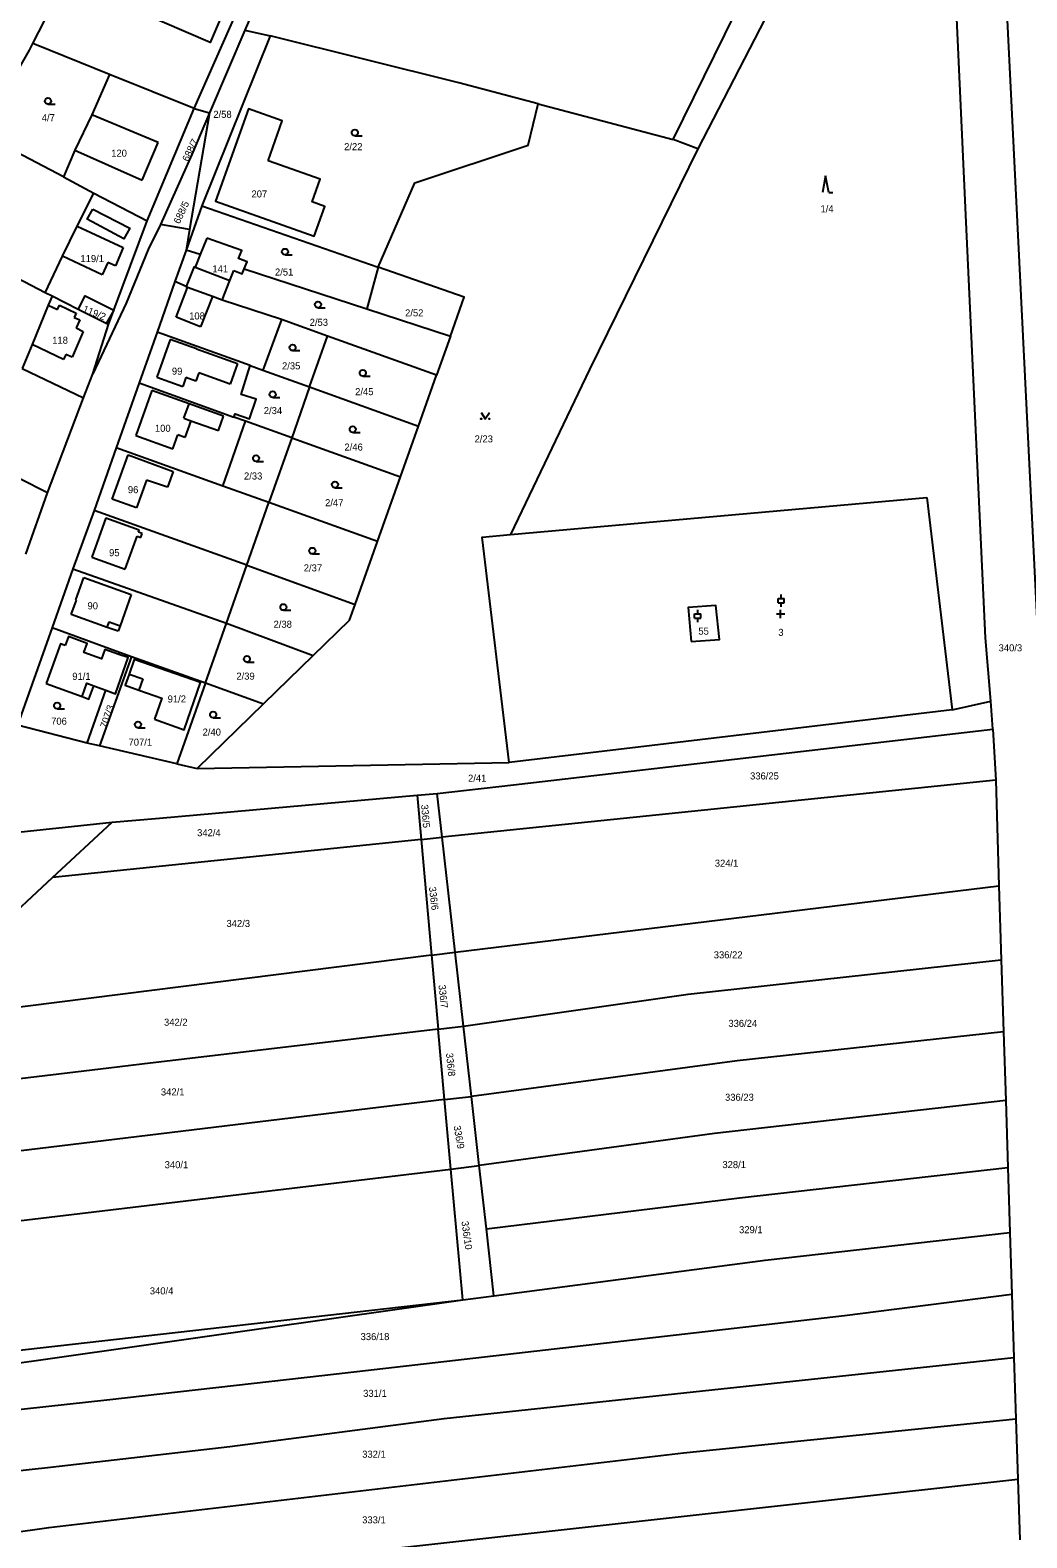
# Model space of a CAD drawing. Extents: x -7483133 to -743907, y -11317770 to -1129777.
# Drawn here: x -746109.8 to -745869.2, y -1131825.9 to -1131461.9 of the extents above; entities that cross this region are included whole.
import ezdxf

# ---------------------------------------------------------------- set-up
doc = ezdxf.new("R2010")
doc.units = 0
for name, color, linetype in [('Hranice parcel', 7, 'Continuous'), ('Parcelní čísla', 7, 'Continuous'), ('Vnitřní kresba', 7, 'Continuous'), ('Značky kultur', 7, 'Continuous')]:
    doc.layers.add(name, color=color, linetype=linetype)

msp = doc.modelspace()

# ---------------------------------------------------------------- linework, layer by layer
at = {"layer": 'Hranice parcel'}
for p, q in [((-746045.64, -1131433.21), (-746058.01, -1131461.89)), ((-746099.65, -1131446.33), (-746109.2, -1131465.08)), ((-746070.2, -1131480.79), (-746055.46, -1131447.33)), ((-745954.58, -1131488.31), (-745939.56, -1131457.86)), ((-746051.84, -1131463.28), (-746068.39, -1131504.28)), ((-746058.01, -1131461.89), (-746066.53, -1131481.86)), ((-746058.01, -1131461.89), (-746051.84, -1131463.28)), ((-746070.2, -1131480.79), (-746090.62, -1131472.56)), ((-745987.12, -1131479.66), (-745954.58, -1131488.31)), ((-746081.52, -1131507.94), (-746070.2, -1131480.79)), ((-746066.53, -1131481.86), (-746071.31, -1131510.04)), ((-746070.2, -1131480.79), (-746066.53, -1131481.86)), ((-746101.76, -1131497.26), (-746121.6, -1131486.86)), ((-745948.59, -1131490.54), (-745954.58, -1131488.31)), ((-746101.76, -1131497.26), (-746094.4, -1131501.22)), ((-746094.4, -1131501.22), (-746081.52, -1131507.94)), ((-746068.39, -1131504.28), (-746072.17, -1131514.96)), ((-746068.39, -1131504.28), (-746025.75, -1131519.12)), ((-746089.64, -1131529.49), (-746081.52, -1131507.94)), ((-746071.31, -1131510.04), (-746078.33, -1131508.83)), ((-746106.2, -1131525.3), (-746133.59, -1131510.98)), ((-746071.31, -1131510.04), (-746072.17, -1131514.96)), ((-746072.17, -1131514.96), (-746074.85, -1131522.52)), ((-746058.14, -1131519.53), (-746028.56, -1131529.17)), ((-746025.75, -1131519.12), (-746028.56, -1131529.17)), ((-746074.85, -1131522.52), (-746079.17, -1131534.78)), ((-746104.53, -1131526.13), (-746106.2, -1131525.3)), ((-746098.18, -1131529.3), (-746104.53, -1131526.13)), ((-746049.11, -1131531.76), (-746063.44, -1131527.04)), ((-746090.93, -1131532.92), (-746089.64, -1131529.49)), ((-746028.56, -1131529.17), (-746008.35, -1131535.75)), ((-746094.68, -1131544.83), (-746090.93, -1131532.92)), ((-746049.11, -1131531.76), (-746053.64, -1131543.96)), ((-746038, -1131535.74), (-746049.11, -1131531.76)), ((-746079.17, -1131534.78), (-746083.5, -1131547.04)), ((-746056.65, -1131542.87), (-746079.17, -1131534.78)), ((-746042.33, -1131548.02), (-746038, -1131535.74)), ((-746011.68, -1131545.17), (-746038, -1131535.74)), ((-746008.35, -1131535.75), (-746011.68, -1131545.17)), ((-746111.71, -1131543.57), (-746096.91, -1131550.67)), ((-746096.91, -1131550.67), (-746094.68, -1131544.83)), ((-746056.65, -1131542.87), (-746053.64, -1131543.96)), ((-746053.64, -1131543.96), (-746042.33, -1131548.02)), ((-746016.06, -1131557.46), (-746011.68, -1131545.17)), ((-746083.5, -1131547.04), (-746089.04, -1131562.74)), ((-746083.5, -1131547.04), (-746060.6, -1131555.29)), ((-746042.33, -1131548.02), (-746046.66, -1131560.32)), ((-746042.33, -1131548.02), (-746016.06, -1131557.46)), ((-746105.62, -1131573.59), (-746096.91, -1131550.67)), ((-746063.27, -1131571.95), (-746057.78, -1131556.31)), ((-746057.78, -1131556.31), (-746060.6, -1131555.29)), ((-746046.66, -1131560.32), (-746057.78, -1131556.31)), ((-746020.37, -1131569.7), (-746016.06, -1131557.46)), ((-746089.04, -1131562.74), (-746094.36, -1131577.83)), ((-746063.27, -1131571.95), (-746089.04, -1131562.74)), ((-746046.66, -1131560.32), (-746052.16, -1131575.92)), ((-746046.66, -1131560.32), (-746020.37, -1131569.7)), ((-746025.95, -1131585.34), (-746020.37, -1131569.7)), ((-746110.85, -1131588.4), (-746105.62, -1131573.59)), ((-746052.16, -1131575.92), (-746063.27, -1131571.95)), ((-746094.36, -1131577.83), (-746099.48, -1131591.93)), ((-746057.47, -1131591.02), (-746094.36, -1131577.83)), ((-746057.47, -1131591.02), (-746052.16, -1131575.92)), ((-746025.95, -1131585.34), (-746052.16, -1131575.92)), ((-745993.84, -1131583.67), (-745893.35, -1131574.74)), ((-745893.35, -1131574.74), (-745887.25, -1131625.98)), ((-746031.34, -1131600.5), (-746025.95, -1131585.34)), ((-746099.48, -1131591.93), (-746104.52, -1131606.12)), ((-746099.48, -1131591.93), (-746062.41, -1131605)), ((-746062.41, -1131605), (-746057.47, -1131591.02)), ((-746057.47, -1131591.02), (-746031.34, -1131600.5)), ((-746104.52, -1131606.12), (-746112.88, -1131629.7)), ((-746104.52, -1131606.12), (-746088.22, -1131612.03)), ((-746067.51, -1131619.48), (-746062.41, -1131605)), ((-746062.41, -1131605), (-746041.46, -1131612.82)), ((-746085.34, -1131613.06), (-746093.05, -1131634.69)), ((-746088.41, -1131612.57), (-746088.22, -1131612.03)), ((-746088.22, -1131612.03), (-746085.34, -1131613.06)), ((-746085.34, -1131613.06), (-746067.51, -1131619.48)), ((-746041.46, -1131612.82), (-746053.5, -1131624.53)), ((-746096.04, -1131633.97), (-746091.51, -1131621.25)), ((-746067.51, -1131619.48), (-746074.4, -1131639.02)), ((-746067.51, -1131619.48), (-746053.5, -1131624.53)), ((-746053.5, -1131624.53), (-746069.45, -1131640.11)), ((-745887.25, -1131625.98), (-745877.87, -1131623.88)), ((-745877.4, -1131630.6), (-745877.87, -1131623.88)), ((-745887.25, -1131625.98), (-745994.2, -1131638.7)), ((-746096.04, -1131633.97), (-746112.88, -1131629.7)), ((-745877.4, -1131630.6), (-745876.7, -1131642.95)), ((-746093.05, -1131634.69), (-746096.04, -1131633.97)), ((-746074.4, -1131639.02), (-746093.05, -1131634.69)), ((-746074.4, -1131639.02), (-746069.45, -1131640.11)), ((-746069.45, -1131640.11), (-745994.2, -1131638.7)), ((-745876.7, -1131642.95), (-746010.34, -1131656.73)), ((-745876.7, -1131642.95), (-745875.94, -1131668.46)), ((-746016.41, -1131646.56), (-746011.54, -1131646.14)), ((-746016.41, -1131646.56), (-746015.44, -1131657.26)), ((-746010.34, -1131656.73), (-746011.54, -1131646.14)), ((-746125.11, -1131656.77), (-746090.01, -1131653.11)), ((-746104.37, -1131666.43), (-746090.01, -1131653.11)), ((-746015.44, -1131657.26), (-746104.37, -1131666.43)), ((-746015.44, -1131657.26), (-746010.34, -1131656.73)), ((-746015.44, -1131657.26), (-746012.9, -1131685.16)), ((-746007.21, -1131684.44), (-746010.34, -1131656.73)), ((-746133.92, -1131693.84), (-746104.37, -1131666.43)), ((-746007.21, -1131684.44), (-745875.94, -1131668.46)), ((-745875.94, -1131668.46), (-745875.37, -1131686.32)), ((-746012.9, -1131685.16), (-746119.9, -1131698.71)), ((-746012.9, -1131685.16), (-746007.21, -1131684.44)), ((-746012.9, -1131685.16), (-746011.28, -1131703.02)), ((-746005.19, -1131702.3), (-746007.21, -1131684.44)), ((-745875.37, -1131686.32), (-745874.81, -1131703.67)), ((-746011.28, -1131703.02), (-746005.19, -1131702.3)), ((-746009.74, -1131720.07), (-746011.28, -1131703.02)), ((-746003.27, -1131719.29), (-746005.19, -1131702.3)), ((-745874.81, -1131703.67), (-745874.28, -1131720.25)), ((-746009.74, -1131720.07), (-746123.47, -1131733.84)), ((-746009.74, -1131720.07), (-746003.27, -1131719.29)), ((-746008.22, -1131736.82), (-746009.74, -1131720.07)), ((-746001.38, -1131736), (-746003.27, -1131719.29)), ((-745874.28, -1131720.25), (-745873.76, -1131736.42)), ((-746134.41, -1131751.93), (-746008.22, -1131736.82)), ((-746008.22, -1131736.82), (-746001.38, -1131736)), ((-746005.35, -1131768.4), (-746008.22, -1131736.82)), ((-745999.66, -1131751.26), (-746001.38, -1131736)), ((-745873.76, -1131736.42), (-745873.31, -1131752.1)), ((-745997.83, -1131767.45), (-745999.66, -1131751.26)), ((-745873.31, -1131752.1), (-745872.82, -1131767.1)), ((-746005.35, -1131768.4), (-745997.83, -1131767.45)), ((-745872.82, -1131767.1), (-745872.32, -1131782.29)), ((-746157.45, -1131789.98), (-746005.35, -1131768.4)), ((-746154.67, -1131785.39), (-746005.35, -1131768.4)), ((-745872.32, -1131782.29), (-745871.83, -1131797.13)), ((-745871.83, -1131797.13), (-745871.36, -1131811.65)), ((-745871.36, -1131811.65), (-745870.88, -1131826.3))]:
    msp.add_line(p, q, dxfattribs=at)
for points in [[(-745503.42, -1130732.53), (-745498.57, -1130742.81), (-745571.67, -1130783.09), (-745599.23, -1130810.65), (-745625.5, -1130847.36), (-745651.2, -1130908.34), (-745696.32, -1130994.74), (-745766.15, -1131134.13), (-745834.96, -1131276.52), (-745861.66, -1131323.22), (-745873.47, -1131347.63), (-745877.04, -1131360.35), (-745878.04, -1131381.48), (-745877.18, -1131397.19), (-745874.23, -1131452.9), (-745866.01, -1131618.57)], [(-745889.16, -1131372.37), (-745922.43, -1131439.85), (-745948.59, -1131490.54)], [(-745877.87, -1131623.88), (-745879.16, -1131608.6), (-745883.81, -1131508.22), (-745888.44, -1131407.94), (-745889.16, -1131372.37)], [(-746055.78, -1131440.25), (-746066.38, -1131464.83), (-746095.3, -1131452.34), (-746093.06, -1131447.16), (-746099.49, -1131444.41)], [(-746109.2, -1131465.08), (-746110.05, -1131466.67), (-746121.6, -1131486.86)], [(-746090.62, -1131472.56), (-746108.75, -1131465.26), (-746109.2, -1131465.08)], [(-745987.12, -1131479.66), (-746006.29, -1131474.57), (-746051.84, -1131463.28)], [(-746090.62, -1131472.56), (-746094.92, -1131482.29), (-746098.99, -1131490.89), (-746101.76, -1131497.26)], [(-746025.75, -1131519.12), (-746016.9, -1131498.7), (-745989.55, -1131489.64), (-745987.12, -1131479.66)], [(-746066.53, -1131481.86), (-746070.75, -1131491.89), (-746078.33, -1131508.83)], [(-746052.32, -1131493.39), (-746048.95, -1131483.73), (-746057.08, -1131480.84), (-746065.02, -1131503.16), (-746041.26, -1131511.62), (-746038.7, -1131504.42), (-746041.76, -1131503.33), (-746039.8, -1131497.85), (-746052.32, -1131493.39)], [(-745948.59, -1131490.54), (-745974.76, -1131543.78), (-745993.84, -1131583.67)], [(-746106.2, -1131525.3), (-746102, -1131516.42), (-746098.43, -1131509.2), (-746094.4, -1131501.22)], [(-746078.33, -1131508.83), (-746081.34, -1131514.84), (-746086.66, -1131527.76), (-746094.68, -1131544.83)], [(-746067.15, -1131512.07), (-746068.75, -1131516.07), (-746072.17, -1131514.96)], [(-746058.14, -1131519.53), (-746057.45, -1131517.8), (-746059.47, -1131517), (-746058.72, -1131515.11), (-746067.15, -1131512.07)], [(-746063.44, -1131527.04), (-746061.57, -1131522.3), (-746060.61, -1131519.88)], [(-746060.61, -1131519.88), (-746058.59, -1131520.68), (-746058.14, -1131519.53)], [(-746008.35, -1131535.75), (-746005.02, -1131526.33), (-746025.75, -1131519.12)], [(-746063.44, -1131527.04), (-746065.8, -1131526.18), (-746071.78, -1131523.98), (-746072.11, -1131523.76), (-746074.85, -1131522.52)], [(-746104.53, -1131526.13), (-746105.42, -1131528.29), (-746109.33, -1131537.8), (-746111.71, -1131543.57)], [(-746098.18, -1131529.3), (-746096.51, -1131526.05), (-746089.64, -1131529.49)], [(-746090.93, -1131532.92), (-746091.45, -1131532.66), (-746098.18, -1131529.3)], [(-746060.6, -1131555.29), (-746060.34, -1131554.48), (-746056.82, -1131555.72), (-746055.25, -1131551), (-746058.86, -1131549.83), (-746056.65, -1131542.87)], [(-746105.62, -1131573.59), (-746112.3, -1131570.23), (-746119.76, -1131566.48)], [(-745994.2, -1131638.7), (-746000.67, -1131584.28), (-745993.84, -1131583.67)], [(-746041.46, -1131612.82), (-746032.7, -1131604.32), (-746031.34, -1131600.5)], [(-745950.23, -1131609.5), (-745943.41, -1131608.97), (-745944.27, -1131600.75), (-745950.91, -1131601.29), (-745950.23, -1131609.5)], [(-746101.32, -1131610.42), (-746102.46, -1131609.99), (-746105.97, -1131619.61)], [(-746088.41, -1131612.57), (-746091.78, -1131611.4), (-746092.55, -1131613.63), (-746096.85, -1131612.12), (-746096.04, -1131609.98), (-746100.51, -1131608.28), (-746101.32, -1131610.42)], [(-746091.51, -1131621.25), (-746089.21, -1131622.09), (-746086.16, -1131613.35), (-746088.41, -1131612.57)], [(-746079.75, -1131628.25), (-746072.63, -1131630.79), (-746068.71, -1131619.33), (-746084.68, -1131613.85), (-746085.92, -1131617.33), (-746086.87, -1131619.99), (-746083.54, -1131621.18), (-746078.01, -1131623.15), (-746079.75, -1131628.25)], [(-746105.97, -1131619.61), (-746097.26, -1131622.76), (-746095.6, -1131623.36), (-746094.44, -1131620.17), (-746091.51, -1131621.25)], [(-746011.54, -1131646.14), (-745993.09, -1131644.03), (-745877.4, -1131630.6)], [(-746090.01, -1131653.11), (-746078.61, -1131652.1), (-746016.41, -1131646.56)], [(-746005.19, -1131702.3), (-745950.93, -1131694.59), (-745875.37, -1131686.32)], [(-746011.28, -1131703.02), (-746082.88, -1131711.52), (-746090.83, -1131712.46), (-746118.38, -1131715.73)], [(-745874.81, -1131703.67), (-745939.15, -1131710.71), (-746003.27, -1131719.29)], [(-745874.28, -1131720.25), (-745944.57, -1131728.25), (-746001.38, -1131736)], [(-745999.66, -1131751.26), (-745938.57, -1131743.81), (-745873.76, -1131736.42)], [(-745997.83, -1131767.45), (-745932.36, -1131758.79), (-745873.31, -1131752.1)], [(-745872.82, -1131767.1), (-745913.22, -1131772.23), (-746038.67, -1131786.65), (-746091.32, -1131792.64), (-746145.12, -1131798.49), (-746163.91, -1131800.98)], [(-746173.02, -1131816.46), (-746145.54, -1131813.2), (-746104.87, -1131808.78), (-746061.62, -1131803.78), (-746009.82, -1131797.07), (-745872.32, -1131782.29)], [(-746182.24, -1131832.12), (-746144.56, -1131828.9), (-746105.32, -1131823.34), (-745952.05, -1131805.35), (-745871.83, -1131797.13)], [(-746191.35, -1131847.6), (-746119.75, -1131839.99), (-746065.09, -1131833.14), (-745871.36, -1131811.65)]]:
    msp.add_lwpolyline(points, dxfattribs=at)
at = {"layer": 'Vnitřní kresba'}
for p, q in [((-746078.88, -1131488.97), (-746094.92, -1131482.29)), ((-746098.99, -1131490.89), (-746082.79, -1131498.11)), ((-746082.79, -1131498.11), (-746078.88, -1131488.97)), ((-746098.43, -1131509.2), (-746087.32, -1131514.31)), ((-746087.32, -1131514.31), (-746089.24, -1131518.76)), ((-746068.75, -1131516.07), (-746069.95, -1131519.06)), ((-746092.41, -1131520.95), (-746102, -1131516.42)), ((-746091.06, -1131518), (-746092.41, -1131520.95)), ((-746089.24, -1131518.76), (-746091.06, -1131518)), ((-746070.19, -1131518.96), (-746072.11, -1131523.76)), ((-746069.95, -1131519.06), (-746070.19, -1131518.96)), ((-746069.95, -1131519.06), (-746061.57, -1131522.3)), ((-746074.58, -1131531.19), (-746071.78, -1131523.98)), ((-746065.8, -1131526.18), (-746068.67, -1131533.49)), ((-746105.42, -1131528.29), (-746103.17, -1131529.3)), ((-746103.17, -1131529.3), (-746102.7, -1131528.25)), ((-746102.7, -1131528.25), (-746098.72, -1131530.19)), ((-746098.72, -1131530.19), (-746099.14, -1131531.24)), ((-746089.64, -1131529.49), (-746091.45, -1131532.66)), ((-746096.99, -1131534.59), (-746099.66, -1131540.82)), ((-746099.14, -1131531.24), (-746097.83, -1131531.81)), ((-746097.83, -1131531.81), (-746098.67, -1131533.75)), ((-746098.67, -1131533.75), (-746096.99, -1131534.59)), ((-746068.67, -1131533.49), (-746074.58, -1131531.19)), ((-746101.76, -1131541.4), (-746109.33, -1131537.8)), ((-746075.98, -1131536.58), (-746079.22, -1131545.62)), ((-746069.66, -1131538.85), (-746075.98, -1131536.58)), ((-746101.18, -1131540.14), (-746101.76, -1131541.4)), ((-746099.66, -1131540.82), (-746101.18, -1131540.14)), ((-746069.66, -1131538.85), (-746059.72, -1131542.38)), ((-746069.09, -1131544.64), (-746069.8, -1131546.61)), ((-746061.54, -1131547.37), (-746069.09, -1131544.64)), ((-746059.72, -1131542.38), (-746061.54, -1131547.37)), ((-746080.4, -1131548.87), (-746084.32, -1131559.72)), ((-746071.42, -1131552.11), (-746080.4, -1131548.87)), ((-746079.22, -1131545.62), (-746072.97, -1131547.89)), ((-746072.19, -1131545.75), (-746072.97, -1131547.89)), ((-746069.8, -1131546.61), (-746072.19, -1131545.75)), ((-746072.67, -1131555.57), (-746071.42, -1131552.11)), ((-746063.13, -1131555.05), (-746071.42, -1131552.11)), ((-746072.67, -1131555.57), (-746071.03, -1131556.16)), ((-746071.03, -1131556.16), (-746072.49, -1131560.18)), ((-746071.03, -1131556.16), (-746064.37, -1131558.5)), ((-746064.37, -1131558.5), (-746063.13, -1131555.05)), ((-746084.32, -1131559.72), (-746075.34, -1131562.96)), ((-746075.34, -1131562.96), (-746074.12, -1131559.59)), ((-746072.49, -1131560.18), (-746074.12, -1131559.59)), ((-746090, -1131575.09), (-746086.12, -1131564.44)), ((-746086.12, -1131564.44), (-746075.27, -1131568.39)), ((-746081.74, -1131570.54), (-746084.17, -1131577.21)), ((-746076.66, -1131572.19), (-746081.74, -1131570.54)), ((-746075.27, -1131568.39), (-746076.66, -1131572.19)), ((-746084.17, -1131577.21), (-746090, -1131575.09)), ((-746091.51, -1131579.58), (-746094.94, -1131589.09)), ((-746091.51, -1131579.58), (-746083.45, -1131582.49)), ((-746086.88, -1131592), (-746084, -1131584.03)), ((-746084, -1131584.03), (-746083.07, -1131584.36)), ((-746083.67, -1131583.1), (-746083.45, -1131582.49)), ((-746082.74, -1131583.43), (-746083.67, -1131583.1)), ((-746083.07, -1131584.36), (-746082.74, -1131583.43)), ((-746094.94, -1131589.09), (-746086.88, -1131592)), ((-746098.78, -1131599.41), (-746096.83, -1131594.01)), ((-746096.83, -1131594.01), (-746085.44, -1131598.13)), ((-746099.92, -1131602.97), (-746098.64, -1131599.46)), ((-746098.64, -1131599.46), (-746098.78, -1131599.41)), ((-746085.44, -1131598.13), (-746088.1, -1131605.65)), ((-746091.24, -1131606.05), (-746099.92, -1131602.97)), ((-746091.24, -1131606.05), (-746090.75, -1131604.71)), ((-746088.58, -1131607), (-746091.24, -1131606.05)), ((-746090.75, -1131604.71), (-746088.1, -1131605.65)), ((-746088.1, -1131605.65), (-746088.58, -1131607)), ((-746085.92, -1131617.33), (-746082.59, -1131618.51)), ((-746082.59, -1131618.51), (-746083.54, -1131621.18))]:
    msp.add_line(p, q, dxfattribs=at)
for points in [[(-746094.67, -1131505.08), (-746085.75, -1131509.67), (-746087.16, -1131512.22), (-746096.03, -1131507.54), (-746094.67, -1131505.08)], [(-746097.26, -1131622.76), (-746096.1, -1131619.56), (-746094.44, -1131620.17)]]:
    msp.add_lwpolyline(points, dxfattribs=at)
at = {"layer": 'Značky kultur'}
for p, q in [((-746105.51, -1131479.75), (-746103.76, -1131479.75)), ((-746031.42, -1131487.35), (-746029.67, -1131487.35)), ((-745917.77, -1131497.05), (-745918.52, -1131501.05)), ((-745917.02, -1131501.05), (-745917.77, -1131497.05)), ((-745917.02, -1131501.05), (-745916.02, -1131501.05)), ((-746048.26, -1131516.13), (-746046.51, -1131516.13)), ((-746040.32, -1131528.88), (-746038.57, -1131528.88)), ((-746046.46, -1131539.25), (-746044.71, -1131539.25)), ((-746029.49, -1131545.39), (-746027.74, -1131545.39)), ((-746051.24, -1131550.57), (-746049.49, -1131550.57)), ((-746031.91, -1131558.98), (-746030.16, -1131558.98)), ((-746055.25, -1131565.97), (-746053.5, -1131565.97)), ((-746036.21, -1131572.35), (-746034.46, -1131572.35)), ((-746041.66, -1131588.32), (-746039.91, -1131588.32)), ((-745929.23, -1131599.1), (-745927.73, -1131599.1)), ((-745929.23, -1131600.1), (-745929.23, -1131599.1)), ((-745929.23, -1131600.1), (-745927.73, -1131600.1)), ((-745928.48, -1131599.1), (-745928.48, -1131598.1)), ((-745928.48, -1131601.1), (-745928.48, -1131600.1)), ((-745927.73, -1131600.1), (-745927.73, -1131599.1)), ((-746048.65, -1131601.92), (-746046.9, -1131601.92)), ((-745949.38, -1131602.8), (-745947.88, -1131602.8)), ((-745949.38, -1131603.8), (-745949.38, -1131602.8)), ((-745948.63, -1131602.8), (-745948.63, -1131601.8)), ((-745947.88, -1131603.8), (-745947.88, -1131602.8)), ((-745927.62, -1131602.83), (-745929.62, -1131602.83)), ((-745928.62, -1131603.83), (-745928.62, -1131601.83)), ((-745949.38, -1131603.8), (-745947.88, -1131603.8)), ((-745948.63, -1131604.8), (-745948.63, -1131603.8)), ((-746057.48, -1131614.44), (-746055.73, -1131614.44)), ((-746103.29, -1131625.7), (-746101.54, -1131625.7)), ((-746065.62, -1131627.88), (-746063.87, -1131627.88)), ((-746083.78, -1131630.27), (-746082.03, -1131630.27))]:
    msp.add_line(p, q, dxfattribs=at)
msp.add_lwpolyline([(-746000.94, -1131554.19), (-745999.94, -1131555.69), (-745998.94, -1131554.19)], dxfattribs=at)
for centre, radius in [((-746105.51, -1131479), 0.75), ((-746031.42, -1131486.6), 0.75), ((-746048.26, -1131515.38), 0.75), ((-746040.32, -1131528.13), 0.75), ((-746046.46, -1131538.5), 0.75), ((-746029.49, -1131544.64), 0.75), ((-746051.24, -1131549.82), 0.75), ((-746000.94, -1131555.69), 0.1), ((-745998.94, -1131555.69), 0.1), ((-746031.91, -1131558.23), 0.75), ((-746055.25, -1131565.22), 0.75), ((-746036.21, -1131571.6), 0.75), ((-746041.66, -1131587.57), 0.75), ((-746048.65, -1131601.17), 0.75), ((-746057.48, -1131613.69), 0.75), ((-746103.29, -1131624.95), 0.75), ((-746083.78, -1131629.52), 0.75), ((-746065.62, -1131627.13), 0.75)]:
    msp.add_circle(centre, radius, dxfattribs=at)

# ---------------------------------------------------------------- texts
at = {"layer": 'Parcelní čísla'}
for s, p in [('4/7', (-746107, -1131483.85)), ('2/58', (-746065.58, -1131483.05)), ('120', (-746090.24, -1131492.43)), ('2/22', (-746034, -1131490.85)), ('207', (-746056.37, -1131502.27)), ('1/4', (-745919, -1131505.85)), ('119/1', (-746097.67, -1131517.87)), ('141', (-746065.82, -1131520.36)), ('2/51', (-746050.7, -1131521.12)), ('108', (-746071.42, -1131531.73)), ('2/52', (-746019.29, -1131530.98)), ('2/53', (-746042.32, -1131533.26)), ('118', (-746104.48, -1131537.59)), ('99', (-746075.59, -1131545.05)), ('2/35', (-746049, -1131543.78)), ('2/45', (-746031.34, -1131550)), ('2/34', (-746053.4, -1131554.57)), ('100', (-746079.68, -1131558.84)), ('2/23', (-746002.51, -1131561.4)), ('2/46', (-746033.92, -1131563.37)), ('2/33', (-746058.18, -1131570.36)), ('96', (-746086.21, -1131573.66)), ('2/47', (-746038.6, -1131576.81)), ('95', (-746090.74, -1131588.87)), ('2/37', (-746043.75, -1131592.55)), ('90', (-746095.96, -1131601.69)), ('2/38', (-746051.04, -1131606.15)), ('55', (-745948.48, -1131607.82)), ('3', (-745929.19, -1131608.11)), ('340/3', (-745876, -1131611.85)), ('91/1', (-746099.63, -1131618.72)), ('2/39', (-746060.02, -1131618.67)), ('91/2', (-746076.61, -1131624.19)), ('706', (-746104.74, -1131629.56)), ('707/1', (-746086.05, -1131634.61)), ('2/40', (-746068.17, -1131632.18)), ('2/41', (-746004.09, -1131643.31)), ('336/25', (-745936, -1131642.77)), ('342/4', (-746069.5, -1131656.48)), ('324/1', (-745944.52, -1131663.83)), ('342/3', (-746062.4, -1131678.38)), ('336/22', (-745944.77, -1131685.96)), ('342/2', (-746077.49, -1131702.23)), ('336/24', (-745941.24, -1131702.5)), ('342/1', (-746078.24, -1131719.06)), ('336/23', (-745942.05, -1131720.34)), ('340/1', (-746077.33, -1131736.62)), ('328/1', (-745942.68, -1131736.6)), ('329/1', (-745938.66, -1131752.31)), ('340/4', (-746080.92, -1131767.08)), ('336/18', (-746030.03, -1131778.12)), ('331/1', (-746029.41, -1131791.82)), ('332/1', (-746029.64, -1131806.52)), ('333/1', (-746029.65, -1131822.36))]:
    msp.add_text(s, height=1.7, dxfattribs=at).set_placement(p)
for s, rotation, p in [('688/7', 64, (-746071.66, -1131493.75)), ('688/5', 65, (-746073.74, -1131508.8)), ('119/2', 338, (-746097.25, -1131529.84)), ('707/3', 71, (-746091.36, -1131630.52)), ('336/5', 275, (-746015.43, -1131648.88)), ('336/6', 277, (-746013.55, -1131668.77)), ('336/7', 276, (-746011.22, -1131692.41)), ('336/8', 276, (-746009.42, -1131708.87)), ('336/9', 280, (-746007.59, -1131726.46)), ('336/10', 278, (-746005.69, -1131749.49))]:
    msp.add_text(s, height=1.7, rotation=rotation, dxfattribs=at).set_placement(p)

doc.saveas('drawing.dxf')
